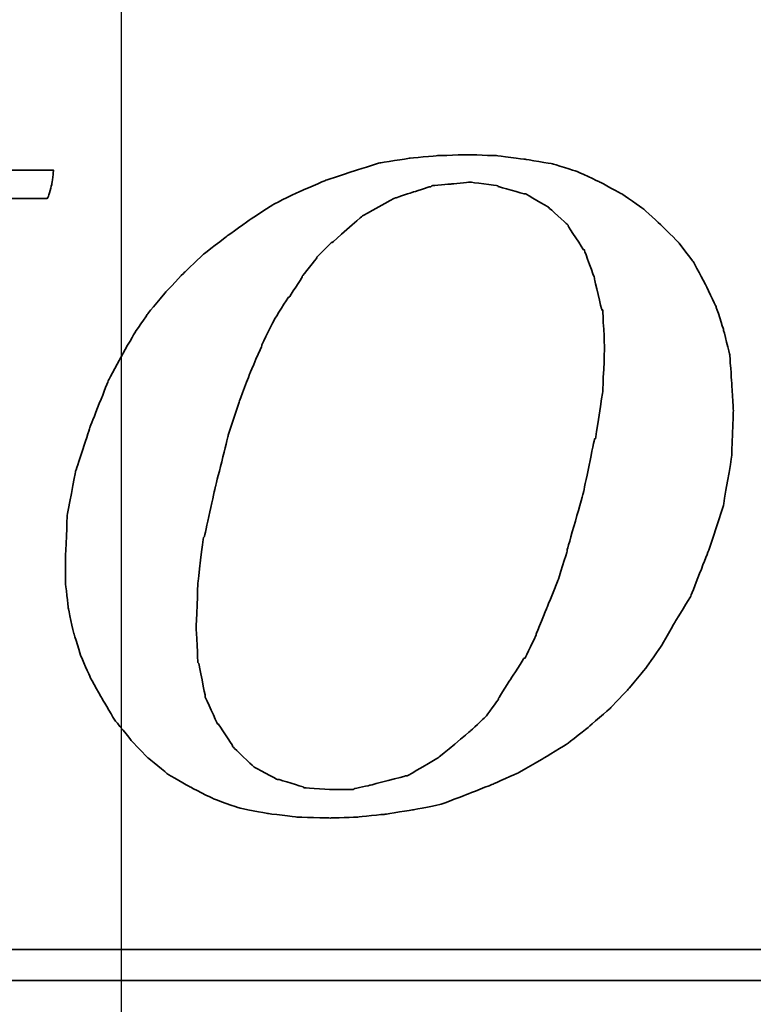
# Model space of a CAD drawing. Header units: millimetres. Extents: x -212 to 3135, y -1694 to 860.
# Tile 461 of 565: x 1102.07 to 1106.82, y -895.45 to -889.07. Entities that reach past the tile are written whole.
import ezdxf

# ---------------------------------------------------------------- set-up
doc = ezdxf.new("R2010")
doc.units = ezdxf.units.MM
doc.layers.add('2', color=7, linetype='CONTINUOUS', true_color=0xffffff)
doc.layers.add('DIM', color=4, linetype='CONTINUOUS')
doc.layers.add('layer 1', color=7, linetype='CONTINUOUS')

# ---------------------------------------------------------------- blocks, each defined once
blk = doc.blocks.new('TBI MOTION logo(完整正式版)')
at = {"layer": 'layer 1', "color": 22, "lineweight": 35}
for points, knots in [([(35.79625, -6.98375), (35.79625, -6.98375), (36.23125, -7.43875), (36.23125, -7.43875), (36.23125, -7.43875), (36.23125, -7.43875), (36.75625, -7.87125), (36.75625, -7.87125), (36.75625, -7.87125), (36.75625, -7.87125), (37.33125, -8.20375), (37.33125, -8.20375), (37.33125, -8.20375), (37.33125, -8.20375), (37.95625, -8.51875), (37.95625, -8.51875), (37.95625, -8.51875), (37.95625, -8.51875), (38.62625, -8.75875), (38.62625, -8.75875), (38.62625, -8.75875), (38.62625, -8.75875), (39.37125, -8.90375), (39.37125, -8.90375), (39.37125, -8.90375), (39.37125, -8.90375), (40.14125, -8.99875), (40.14125, -8.99875), (40.14125, -8.99875), (40.14125, -8.99875), (41.02625, -9.02375), (41.02625, -9.02375), (41.02625, -9.02375), (41.02625, -9.02375), (41.74625, -8.99875), (41.74625, -8.99875), (41.74625, -8.99875), (41.74625, -8.99875), (42.46625, -8.92375), (42.46625, -8.92375), (42.46625, -8.92375), (42.46625, -8.92375), (43.21125, -8.80625), (43.21125, -8.80625), (43.21125, -8.80625), (43.21125, -8.80625), (43.93125, -8.66375), (43.93125, -8.66375), (43.93125, -8.66375), (43.93125, -8.66375), (44.62625, -8.39875), (44.62625, -8.39875), (44.62625, -8.39875), (44.62625, -8.39875), (45.29625, -8.13375), (45.29625, -8.13375), (45.29625, -8.13375), (45.29625, -8.13375), (45.94625, -7.84375), (45.94625, -7.84375), (45.94625, -7.84375), (45.94625, -7.84375), (46.61625, -7.46375), (46.61625, -7.46375), (46.61625, -7.46375), (46.61625, -7.46375), (47.24125, -7.07875), (47.24125, -7.07875), (47.24125, -7.07875), (47.24125, -7.07875), (47.81625, -6.62375), (47.81625, -6.62375), (47.81625, -6.62375), (47.81625, -6.62375), (48.36875, -6.14375), (48.36875, -6.14375), (48.36875, -6.14375), (48.36875, -6.14375), (48.84625, -5.64125), (48.84625, -5.64125), (48.84625, -5.64125), (48.84625, -5.64125), (49.32625, -5.06375), (49.32625, -5.06375), (49.32625, -5.06375), (49.32625, -5.06375), (49.71125, -4.51374), (49.71125, -4.51374), (49.71125, -4.51374), (49.71125, -4.51374), (50.09625, -3.83874), (50.09625, -3.83874), (50.09625, -3.83874), (50.09625, -3.83874), (50.48125, -3.21374), (50.48125, -3.21374), (50.48125, -3.21374), (50.48125, -3.21374), (50.96125, -1.99125), (50.96125, -1.99125), (50.96125, -1.99125), (50.96125, -1.99125), (51.34375, -0.81875), (51.34375, -0.81875), (51.34375, -0.81875), (51.34375, -0.81875), (51.56125, 0.45624), (51.56125, 0.45624), (51.56125, 0.45624), (51.56125, 0.45624), (51.60625, 1.67624), (51.60625, 1.67624), (51.60625, 1.67624), (51.60625, 1.67624), (51.56125, 2.44625), (51.56125, 2.44625), (51.56125, 2.44625), (51.56125, 2.44625), (51.51125, 3.14125), (51.51125, 3.14125), (51.51125, 3.14125), (51.51125, 3.14125), (51.34375, 3.81125), (51.34375, 3.81125), (51.34375, 3.81125), (51.34375, 3.81125), (51.15125, 4.41125), (51.15125, 4.41125), (51.15125, 4.41125), (51.15125, 4.41125), (50.86125, 5.01125), (50.86125, 5.01125), (50.86125, 5.01125), (50.86125, 5.01125), (50.55125, 5.58875), (50.55125, 5.58875), (50.55125, 5.58875), (50.55125, 5.58875), (50.16625, 6.09125), (50.16625, 6.09125), (50.16625, 6.09125), (50.16625, 6.09125), (49.71125, 6.54875), (49.71125, 6.54875), (49.71125, 6.54875), (49.71125, 6.54875), (49.23125, 6.98125), (49.23125, 6.98125), (49.23125, 6.98125), (49.23125, 6.98125), (48.67875, 7.36625), (48.67875, 7.36625), (48.67875, 7.36625), (48.67875, 7.36625), (48.10375, 7.67625), (48.10375, 7.67625), (48.10375, 7.67625), (48.10375, 7.67625), (47.48125, 7.96375), (47.48125, 7.96375), (47.48125, 7.96375), (47.48125, 7.96375), (46.85625, 8.15625), (46.85625, 8.15625), (46.85625, 8.15625), (46.85625, 8.15625), (46.13625, 8.27624), (46.13625, 8.27624), (46.13625, 8.27624), (46.13625, 8.27624), (45.39125, 8.37125), (45.39125, 8.37125), (45.39125, 8.37125), (45.39125, 8.37125), (44.62625, 8.39624), (44.62625, 8.39624), (44.62625, 8.39624), (44.62625, 8.39624), (43.83625, 8.37125), (43.83625, 8.37125), (43.83625, 8.37125), (43.83625, 8.37125), (43.09125, 8.30125), (43.09125, 8.30125), (43.09125, 8.30125), (43.09125, 8.30125), (42.32125, 8.18125), (42.32125, 8.18125), (42.32125, 8.18125), (42.32125, 8.18125), (41.62875, 7.96375), (41.62875, 7.96375), (41.62875, 7.96375), (41.62875, 7.96375), (40.90625, 7.72625), (40.90625, 7.72625), (40.90625, 7.72625), (40.90625, 7.72625), (40.23624, 7.43625), (40.23624, 7.43625), (40.23624, 7.43625), (40.23624, 7.43625), (39.54124, 7.10125), (39.54124, 7.10125), (39.54124, 7.10125), (39.54124, 7.10125), (38.91625, 6.69125), (38.91625, 6.69125), (38.91625, 6.69125), (38.91625, 6.69125), (38.31625, 6.26125), (38.31625, 6.26125), (38.31625, 6.26125), (38.31625, 6.26125), (37.69125, 5.78125), (37.69125, 5.78125), (37.69125, 5.78125), (37.69125, 5.78125), (37.18625, 5.30125), (37.18625, 5.30125), (37.18625, 5.30125), (37.18625, 5.30125), (36.70625, 4.79624), (36.70625, 4.79624), (36.70625, 4.79624), (36.70625, 4.79624), (36.23125, 4.22125), (36.23125, 4.22125), (36.23125, 4.22125), (36.23125, 4.22125), (35.87124, 3.69375), (35.87124, 3.69375), (35.87124, 3.69375), (35.87124, 3.69375), (35.53125, 3.09125), (35.53125, 3.09125), (35.53125, 3.09125), (35.53125, 3.09125), (35.19875, 2.47125), (35.19875, 2.47125), (35.19875, 2.47125), (35.19875, 2.47125), (34.71625, 1.24625), (34.71625, 1.24625), (34.71625, 1.24625), (34.71625, 1.24625), (34.33125, 0.06874), (34.33125, 0.06874), (34.33125, 0.06874), (34.33125, 0.06874), (34.11625, -1.07875), (34.11625, -1.07875), (34.11625, -1.07875), (34.11625, -1.07875), (34.07125, -2.15875), (34.07125, -2.15875), (34.07125, -2.15875), (34.07125, -2.15875), (34.07125, -2.85375), (34.07125, -2.85375), (34.07125, -2.85375), (34.07125, -2.85375), (34.14125, -3.50375), (34.14125, -3.50375), (34.14125, -3.50375), (34.14125, -3.50375), (34.28625, -4.17375), (34.28625, -4.17375), (34.28625, -4.17375), (34.28625, -4.17375), (34.47625, -4.77624), (34.47625, -4.77624), (34.47625, -4.77624), (34.47625, -4.77624), (34.71625, -5.32625), (34.71625, -5.32625), (34.71625, -5.32625), (34.71625, -5.32625), (35.05375, -5.92875), (35.05375, -5.92875), (35.05375, -5.92875), (35.05375, -5.92875), (35.36375, -6.45375), (35.36375, -6.45375), (35.36375, -6.45375), (35.36375, -6.45375), (35.79625, -6.98375), (35.79625, -6.98375)], [0, 0, 0, 0, 0.01388889, 0.01388889, 0.01388889, 0.0138889, 0.02777778, 0.02777778, 0.02777778, 0.02777779, 0.04166667, 0.04166667, 0.04166667, 0.04166668, 0.05555556, 0.05555556, 0.05555556, 0.05555557, 0.06944444, 0.06944444, 0.06944444, 0.06944445, 0.08333333, 0.08333333, 0.08333333, 0.08333334, 0.09722222, 0.09722222, 0.09722222, 0.09722223, 0.11111111, 0.11111111, 0.11111111, 0.11111112, 0.125, 0.125, 0.125, 0.12500001, 0.13888889, 0.13888889, 0.13888889, 0.1388889, 0.15277778, 0.15277778, 0.15277778, 0.15277779, 0.16666667, 0.16666667, 0.16666667, 0.16666668, 0.18055556, 0.18055556, 0.18055556, 0.18055557, 0.19444444, 0.19444444, 0.19444444, 0.19444445, 0.20833333, 0.20833333, 0.20833333, 0.20833334, 0.22222222, 0.22222222, 0.22222222, 0.22222223, 0.23611111, 0.23611111, 0.23611111, 0.23611112, 0.25, 0.25, 0.25, 0.25000001, 0.26388889, 0.26388889, 0.26388889, 0.2638889, 0.27777778, 0.27777778, 0.27777778, 0.27777779, 0.29166667, 0.29166667, 0.29166667, 0.29166668, 0.30555556, 0.30555556, 0.30555556, 0.30555557, 0.31944444, 0.31944444, 0.31944444, 0.31944445, 0.33333333, 0.33333333, 0.33333333, 0.33333334, 0.34722222, 0.34722222, 0.34722222, 0.34722223, 0.36111111, 0.36111111, 0.36111111, 0.36111112, 0.375, 0.375, 0.375, 0.37500001, 0.38888889, 0.38888889, 0.38888889, 0.3888889, 0.40277778, 0.40277778, 0.40277778, 0.40277779, 0.41666667, 0.41666667, 0.41666667, 0.41666668, 0.43055556, 0.43055556, 0.43055556, 0.43055557, 0.44444444, 0.44444444, 0.44444444, 0.44444445, 0.45833333, 0.45833333, 0.45833333, 0.45833334, 0.47222222, 0.47222222, 0.47222222, 0.47222223, 0.48611111, 0.48611111, 0.48611111, 0.48611112, 0.5, 0.5, 0.5, 0.50000001, 0.51388889, 0.51388889, 0.51388889, 0.5138889, 0.52777778, 0.52777778, 0.52777778, 0.52777779, 0.54166667, 0.54166667, 0.54166667, 0.54166668, 0.55555556, 0.55555556, 0.55555556, 0.55555557, 0.56944444, 0.56944444, 0.56944444, 0.56944445, 0.58333333, 0.58333333, 0.58333333, 0.58333334, 0.59722222, 0.59722222, 0.59722222, 0.59722223, 0.61111111, 0.61111111, 0.61111111, 0.61111112, 0.625, 0.625, 0.625, 0.62500001, 0.63888889, 0.63888889, 0.63888889, 0.6388889, 0.65277778, 0.65277778, 0.65277778, 0.65277779, 0.66666667, 0.66666667, 0.66666667, 0.66666668, 0.68055556, 0.68055556, 0.68055556, 0.68055557, 0.69444444, 0.69444444, 0.69444444, 0.69444445, 0.70833333, 0.70833333, 0.70833333, 0.70833334, 0.72222222, 0.72222222, 0.72222222, 0.72222223, 0.73611111, 0.73611111, 0.73611111, 0.73611112, 0.75, 0.75, 0.75, 0.75000001, 0.76388889, 0.76388889, 0.76388889, 0.7638889, 0.77777778, 0.77777778, 0.77777778, 0.77777779, 0.79166667, 0.79166667, 0.79166667, 0.79166668, 0.80555556, 0.80555556, 0.80555556, 0.80555557, 0.81944444, 0.81944444, 0.81944444, 0.81944445, 0.83333333, 0.83333333, 0.83333333, 0.83333334, 0.84722222, 0.84722222, 0.84722222, 0.84722223, 0.86111111, 0.86111111, 0.86111111, 0.86111112, 0.875, 0.875, 0.875, 0.87500001, 0.88888889, 0.88888889, 0.88888889, 0.8888889, 0.90277778, 0.90277778, 0.90277778, 0.90277779, 0.91666667, 0.91666667, 0.91666667, 0.91666668, 0.93055556, 0.93055556, 0.93055556, 0.93055557, 0.94444444, 0.94444444, 0.94444444, 0.94444445, 0.95833333, 0.95833333, 0.95833333, 0.95833334, 0.97222222, 0.97222222, 0.97222222, 0.97222223, 0.98611111, 0.98611111, 0.98611111, 0.98611112, 1, 1, 1, 1]), ([(22.26375, -7.94375), (22.26375, -7.94375), (22.26375, -7.96625), (22.26375, -7.96625), (22.26375, -7.96625), (22.26375, -7.96625), (22.24125, -7.99125), (22.24125, -7.99125), (22.24125, -7.99125), (22.24125, -7.99125), (22.14625, -8.34875), (22.14625, -8.34875), (22.14625, -8.34875), (22.14625, -8.34875), (22.07625, -8.68625), (22.07625, -8.68625), (22.07625, -8.68625), (22.07625, -8.68625), (22.17125, -8.68625), (22.17125, -8.68625), (22.17125, -8.68625), (22.17125, -8.68625), (22.55375, -8.68625), (22.55375, -8.68625), (22.55375, -8.68625), (22.55375, -8.68625), (23.08125, -8.68625), (23.08125, -8.68625), (23.08125, -8.68625), (23.08125, -8.68625), (23.70375, -8.68625), (23.70375, -8.68625), (23.70375, -8.68625), (23.70375, -8.68625), (24.42625, -8.68625), (24.42625, -8.68625), (24.42625, -8.68625), (24.42625, -8.68625), (25.91125, -8.68625), (25.91125, -8.68625), (25.91125, -8.68625), (25.91125, -8.68625), (27.40125, -8.68625), (27.40125, -8.68625), (27.40125, -8.68625), (27.40125, -8.68625), (28.11875, -8.68625), (28.11875, -8.68625), (28.11875, -8.68625), (28.11875, -8.68625), (28.74125, -8.68625), (28.74125, -8.68625), (28.74125, -8.68625), (28.74125, -8.68625), (29.22125, -8.68625), (29.22125, -8.68625), (29.22125, -8.68625), (29.22125, -8.68625), (29.65625, -8.68625), (29.65625, -8.68625), (29.65625, -8.68625), (29.65625, -8.68625), (29.84875, -8.68625), (29.84875, -8.68625), (29.84875, -8.68625), (29.84875, -8.68625), (29.84875, -8.63875), (29.84875, -8.63875), (29.84875, -8.63875), (29.84875, -8.63875), (29.87125, -8.63875), (29.87125, -8.63875), (29.87125, -8.63875), (29.87125, -8.63875), (29.96875, -8.27875), (29.96875, -8.27875), (29.96875, -8.27875), (29.96875, -8.27875), (30.04125, -7.94375), (30.04125, -7.94375), (30.04125, -7.94375), (30.04125, -7.94375), (29.65625, -7.94375), (29.65625, -7.94375), (29.65625, -7.94375), (29.65625, -7.94375), (29.22125, -7.94375), (29.22125, -7.94375), (29.22125, -7.94375), (29.22125, -7.94375), (29.08125, -7.94375), (29.08125, -7.94375), (29.08125, -7.94375), (29.08125, -7.94375), (29.03125, -7.94375), (29.03125, -7.94375), (29.03125, -7.94375), (29.03125, -7.94375), (28.45625, -7.89375), (28.45625, -7.89375), (28.45625, -7.89375), (28.45625, -7.89375), (28.43125, -7.87125), (28.43125, -7.87125), (28.43125, -7.87125), (28.43125, -7.87125), (28.19125, -7.82375), (28.19125, -7.82375), (28.19125, -7.82375), (28.19125, -7.82375), (28.16625, -7.82375), (28.16625, -7.82375), (28.16625, -7.82375), (28.16625, -7.82375), (28.14625, -7.82375), (28.14625, -7.82375), (28.14625, -7.82375), (28.14625, -7.82375), (27.95125, -7.72375), (27.95125, -7.72375), (27.95125, -7.72375), (27.95125, -7.72375), (27.92625, -7.70375), (27.92625, -7.70375), (27.92625, -7.70375), (27.92625, -7.70375), (27.90625, -7.67875), (27.90625, -7.67875), (27.90625, -7.67875), (27.90625, -7.67875), (27.76125, -7.48875), (27.76125, -7.48875), (27.76125, -7.48875), (27.76125, -7.48875), (27.73375, -7.43875), (27.73375, -7.43875), (27.73375, -7.43875), (27.73375, -7.43875), (27.71125, -7.38875), (27.71125, -7.38875), (27.71125, -7.38875), (27.71125, -7.38875), (27.66625, -7.12875), (27.66625, -7.12875), (27.66625, -7.12875), (27.66625, -7.12875), (27.66625, -7.10375), (27.66625, -7.10375), (27.66625, -7.10375), (27.66625, -7.10375), (27.66625, -7.05375), (27.66625, -7.05375), (27.66625, -7.05375), (27.66625, -7.05375), (27.66625, -7.00875), (27.66625, -7.00875), (27.66625, -7.00875), (27.66625, -7.00875), (27.71125, -6.69625), (27.71125, -6.69625), (27.71125, -6.69625), (27.71125, -6.69625), (27.71125, -6.67125), (27.71125, -6.67125), (27.71125, -6.67125), (27.71125, -6.67125), (27.73375, -6.64875), (27.73375, -6.64875), (27.73375, -6.64875), (27.73375, -6.64875), (27.78625, -6.50375), (27.78625, -6.50375), (27.78625, -6.50375), (27.78625, -6.50375), (27.83125, -6.38375), (27.83125, -6.38375), (27.83125, -6.38375), (27.83125, -6.38375), (27.88125, -6.14375), (27.88125, -6.14375), (27.88125, -6.14375), (27.88125, -6.14375), (27.88125, -6.11875), (27.88125, -6.11875), (27.88125, -6.11875), (27.88125, -6.11875), (27.97625, -5.85375), (27.97625, -5.85375), (27.97625, -5.85375), (27.97625, -5.85375), (28.07375, -5.47125), (28.07375, -5.47125), (28.07375, -5.47125), (28.07375, -5.47125), (28.26625, -4.65375), (28.26625, -4.65375), (28.26625, -4.65375), (28.26625, -4.65375), (28.26625, -4.63375), (28.26625, -4.63375), (28.26625, -4.63375), (28.26625, -4.63375), (28.55125, -3.67374), (28.55125, -3.67374), (28.55125, -3.67374), (28.55125, -3.67374), (28.84125, -2.59374), (28.84125, -2.59374), (28.84125, -2.59374), (28.84125, -2.59374), (29.46125, -0.19375), (29.46125, -0.19375), (29.46125, -0.19375), (29.46125, -0.19375), (30.08625, 2.20624), (30.08625, 2.20624), (30.08625, 2.20624), (30.08625, 2.20624), (30.37625, 3.30875), (30.37625, 3.30875), (30.37625, 3.30875), (30.37625, 3.30875), (30.37625, 3.33125), (30.37625, 3.33125), (30.37625, 3.33125), (30.37625, 3.33125), (30.66125, 4.27125), (30.66125, 4.27125), (30.66125, 4.27125), (30.66125, 4.27125), (30.66125, 4.31875), (30.66125, 4.31875), (30.66125, 4.31875), (30.66125, 4.31875), (30.85625, 5.13125), (30.85625, 5.13125), (30.85625, 5.13125), (30.85625, 5.13125), (30.95125, 5.47125), (30.95125, 5.47125), (30.95125, 5.47125), (30.95125, 5.47125), (30.95125, 5.49125), (30.95125, 5.49125), (30.95125, 5.49125), (30.95125, 5.49125), (31.04625, 5.75625), (31.04625, 5.75625), (31.04625, 5.75625), (31.04625, 5.75625), (31.09625, 5.97125), (31.09625, 5.97125), (31.09625, 5.97125), (31.09625, 5.97125), (31.09625, 5.99624), (31.09625, 5.99624), (31.09625, 5.99624), (31.09625, 5.99624), (31.14375, 6.16625), (31.14375, 6.16625), (31.14375, 6.16625), (31.14375, 6.16625), (31.14375, 6.18625), (31.14375, 6.18625), (31.14375, 6.18625), (31.14375, 6.18625), (31.16624, 6.28625), (31.16624, 6.28625), (31.16624, 6.28625), (31.16624, 6.28625), (31.16624, 6.33124), (31.16624, 6.33124), (31.16624, 6.33124), (31.16624, 6.33124), (31.19125, 6.38124), (31.19125, 6.38124), (31.19125, 6.38124), (31.19125, 6.38124), (31.38125, 6.71625), (31.38125, 6.71625), (31.38125, 6.71625), (31.38125, 6.71625), (31.40624, 6.74125), (31.40624, 6.74125), (31.40624, 6.74125), (31.40624, 6.74125), (31.43125, 6.76625), (31.43125, 6.76625), (31.43125, 6.76625), (31.43125, 6.76625), (31.64625, 7.00624), (31.64625, 7.00624), (31.64625, 7.00624), (31.64625, 7.00624), (31.67125, 7.00624), (31.67125, 7.00624), (31.67125, 7.00624), (31.67125, 7.00624), (31.69625, 7.00624), (31.69625, 7.00624), (31.69625, 7.00624), (31.69625, 7.00624), (31.83875, 7.10125), (31.83875, 7.10125), (31.83875, 7.10125), (31.83875, 7.10125), (31.86124, 7.12624), (31.86124, 7.12624), (31.86124, 7.12624), (31.86124, 7.12624), (31.88625, 7.12624), (31.88625, 7.12624), (31.88625, 7.12624), (31.88625, 7.12624), (32.10124, 7.17125), (32.10124, 7.17125), (32.10124, 7.17125), (32.10124, 7.17125), (32.10124, 7.19624), (32.10124, 7.19624), (32.10124, 7.19624), (32.10124, 7.19624), (32.39125, 7.24624), (32.39125, 7.24624), (32.39125, 7.24624), (32.39125, 7.24624), (32.41624, 7.24624), (32.41624, 7.24624), (32.41624, 7.24624), (32.41624, 7.24624), (32.43624, 7.24624), (32.43624, 7.24624), (32.43624, 7.24624), (32.43624, 7.24624), (32.72375, 7.24624), (32.72375, 7.24624), (32.72375, 7.24624), (32.72375, 7.24624), (32.79624, 7.24624), (32.79624, 7.24624), (32.79624, 7.24624), (32.79624, 7.24624), (32.89625, 7.24624), (32.89625, 7.24624), (32.89625, 7.24624), (32.89625, 7.24624), (33.23124, 7.24624), (33.23124, 7.24624), (33.23124, 7.24624), (33.23124, 7.24624), (33.59125, 7.24624), (33.59125, 7.24624), (33.59125, 7.24624), (33.59125, 7.24624), (33.61625, 7.29125), (33.61625, 7.29125), (33.61625, 7.29125), (33.61625, 7.29125), (33.71125, 7.62625), (33.71125, 7.62625), (33.71125, 7.62625), (33.71125, 7.62625), (33.75625, 7.98625), (33.75625, 7.98625), (33.75625, 7.98625), (33.75625, 7.98625), (33.63625, 7.98625), (33.63625, 7.98625), (33.63625, 7.98625), (33.63625, 7.98625), (33.23124, 7.98625), (33.23124, 7.98625), (33.23124, 7.98625), (33.23124, 7.98625), (32.67875, 7.98625), (32.67875, 7.98625), (32.67875, 7.98625), (32.67875, 7.98625), (32.05625, 7.98625), (32.05625, 7.98625), (32.05625, 7.98625), (32.05625, 7.98625), (31.35625, 7.98625), (31.35625, 7.98625), (31.35625, 7.98625), (31.35625, 7.98625), (29.80125, 7.98625), (29.80125, 7.98625), (29.80125, 7.98625), (29.80125, 7.98625), (28.26625, 7.98625), (28.26625, 7.98625), (28.26625, 7.98625), (28.26625, 7.98625), (27.59125, 7.98625), (27.59125, 7.98625), (27.59125, 7.98625), (27.59125, 7.98625), (26.91875, 7.98625), (26.91875, 7.98625), (26.91875, 7.98625), (26.91875, 7.98625), (26.39125, 7.98625), (26.39125, 7.98625), (26.39125, 7.98625), (26.39125, 7.98625), (25.96125, 7.98625), (25.96125, 7.98625), (25.96125, 7.98625), (25.96125, 7.98625), (25.76875, 7.98625), (25.76875, 7.98625), (25.76875, 7.98625), (25.76875, 7.98625), (25.76875, 7.96375), (25.76875, 7.96375), (25.76875, 7.96375), (25.76875, 7.96375), (25.74625, 7.94125), (25.74625, 7.94125), (25.74625, 7.94125), (25.74625, 7.94125), (25.64875, 7.55625), (25.64875, 7.55625), (25.64875, 7.55625), (25.64875, 7.55625), (25.57625, 7.24624), (25.57625, 7.24624), (25.57625, 7.24624), (25.57625, 7.24624), (25.59875, 7.24624), (25.59875, 7.24624), (25.59875, 7.24624), (25.59875, 7.24624), (26.01125, 7.24624), (26.01125, 7.24624), (26.01125, 7.24624), (26.01125, 7.24624), (26.48625, 7.24624), (26.48625, 7.24624), (26.48625, 7.24624), (26.48625, 7.24624), (26.60625, 7.24624), (26.60625, 7.24624), (26.60625, 7.24624), (26.60625, 7.24624), (26.63125, 7.24624), (26.63125, 7.24624), (26.63125, 7.24624), (26.63125, 7.24624), (26.68125, 7.24624), (26.68125, 7.24624), (26.68125, 7.24624), (26.68125, 7.24624), (26.70625, 7.24624), (26.70625, 7.24624), (26.70625, 7.24624), (26.70625, 7.24624), (26.96625, 7.24624), (26.96625, 7.24624), (26.96625, 7.24624), (26.96625, 7.24624), (26.99125, 7.21875), (26.99125, 7.21875), (26.99125, 7.21875), (26.99125, 7.21875), (27.23375, 7.17125), (27.23375, 7.17125), (27.23375, 7.17125), (27.23375, 7.17125), (27.40125, 7.12624), (27.40125, 7.12624), (27.40125, 7.12624), (27.40125, 7.12624), (27.56625, 7.07624), (27.56625, 7.07624), (27.56625, 7.07624), (27.56625, 7.07624), (27.61375, 7.07624), (27.61375, 7.07624), (27.61375, 7.07624), (27.61375, 7.07624), (27.64125, 7.07624), (27.64125, 7.07624), (27.64125, 7.07624), (27.64125, 7.07624), (27.66625, 7.02624), (27.66625, 7.02624), (27.66625, 7.02624), (27.66625, 7.02624), (27.85625, 6.86125), (27.85625, 6.86125), (27.85625, 6.86125), (27.85625, 6.86125), (27.88125, 6.81125), (27.88125, 6.81125), (27.88125, 6.81125), (27.88125, 6.81125), (27.88125, 6.76625), (27.88125, 6.76625), (27.88125, 6.76625), (27.88125, 6.76625), (27.92625, 6.47625), (27.92625, 6.47625), (27.92625, 6.47625), (27.92625, 6.47625), (27.95125, 6.45124), (27.95125, 6.45124), (27.95125, 6.45124), (27.95125, 6.45124), (27.95125, 6.42625), (27.95125, 6.42625), (27.95125, 6.42625), (27.95125, 6.42625), (27.95125, 6.40625), (27.95125, 6.40625), (27.95125, 6.40625), (27.95125, 6.40625), (27.92625, 6.35625), (27.92625, 6.35625), (27.92625, 6.35625), (27.92625, 6.35625), (27.92625, 6.33124), (27.92625, 6.33124), (27.92625, 6.33124), (27.92625, 6.33124), (27.90625, 5.99624), (27.90625, 5.99624), (27.90625, 5.99624), (27.90625, 5.99624), (27.88125, 5.89875), (27.88125, 5.89875), (27.88125, 5.89875), (27.88125, 5.89875), (27.85625, 5.87625), (27.85625, 5.87625), (27.85625, 5.87625), (27.85625, 5.87625), (27.85625, 5.85125), (27.85625, 5.85125), (27.85625, 5.85125), (27.85625, 5.85125), (27.85625, 5.82625), (27.85625, 5.82625), (27.85625, 5.82625), (27.85625, 5.82625), (27.83125, 5.82625), (27.83125, 5.82625), (27.83125, 5.82625), (27.83125, 5.82625), (27.78625, 5.63625), (27.78625, 5.63625), (27.78625, 5.63625), (27.78625, 5.63625), (27.78625, 5.61125), (27.78625, 5.61125), (27.78625, 5.61125), (27.78625, 5.61125), (27.78625, 5.58875), (27.78625, 5.58875), (27.78625, 5.58875), (27.78625, 5.58875), (27.68625, 5.42125), (27.68625, 5.42125), (27.68625, 5.42125), (27.68625, 5.42125), (27.66625, 5.13125), (27.66625, 5.13125), (27.66625, 5.13125), (27.66625, 5.13125), (27.64125, 5.10874), (27.64125, 5.10874), (27.64125, 5.10874), (27.64125, 5.10874), (27.64125, 5.08625), (27.64125, 5.08625), (27.64125, 5.08625), (27.64125, 5.08625), (27.52125, 4.75124), (27.52125, 4.75124), (27.52125, 4.75124), (27.52125, 4.75124), (27.30625, 3.95625), (27.30625, 3.95625), (27.30625, 3.95625), (27.30625, 3.95625), (27.03875, 2.97125), (27.03875, 2.97125), (27.03875, 2.97125), (27.03875, 2.97125), (26.75375, 1.87125), (26.75375, 1.87125), (26.75375, 1.87125), (26.75375, 1.87125), (26.12625, -0.50374), (26.12625, -0.50374), (26.12625, -0.50374), (26.12625, -0.50374), (25.50625, -2.85375), (25.50625, -2.85375), (25.50625, -2.85375), (25.50625, -2.85375), (25.21625, -3.95875), (25.21625, -3.95875), (25.21625, -3.95875), (25.21625, -3.95875), (25.21625, -3.98375), (25.21625, -3.98375), (25.21625, -3.98375), (25.21625, -3.98375), (24.93125, -4.94375), (24.93125, -4.94375), (24.93125, -4.94375), (24.93125, -4.94375), (24.73625, -5.78375), (24.73625, -5.78375), (24.73625, -5.78375), (24.73625, -5.78375), (24.64125, -6.11875), (24.64125, -6.11875), (24.64125, -6.11875), (24.64125, -6.11875), (24.64125, -6.14375), (24.64125, -6.14375), (24.64125, -6.14375), (24.64125, -6.14375), (24.54625, -6.40875), (24.54625, -6.40875), (24.54625, -6.40875), (24.54625, -6.40875), (24.49625, -6.64875), (24.49625, -6.64875), (24.49625, -6.64875), (24.49625, -6.64875), (24.49625, -6.67125), (24.49625, -6.67125), (24.49625, -6.67125), (24.49625, -6.67125), (24.45125, -6.81375), (24.45125, -6.81375), (24.45125, -6.81375), (24.45125, -6.81375), (24.40125, -6.95875), (24.40125, -6.95875), (24.40125, -6.95875), (24.40125, -6.95875), (24.23375, -7.34375), (24.23375, -7.34375), (24.23375, -7.34375), (24.23375, -7.34375), (24.23375, -7.36875), (24.23375, -7.36875), (24.23375, -7.36875), (24.23375, -7.36875), (24.20875, -7.38875), (24.20875, -7.38875), (24.20875, -7.38875), (24.20875, -7.38875), (23.94625, -7.67875), (23.94625, -7.67875), (23.94625, -7.67875), (23.94625, -7.67875), (23.92125, -7.70375), (23.92125, -7.70375), (23.92125, -7.70375), (23.92125, -7.70375), (23.87125, -7.72375), (23.87125, -7.72375), (23.87125, -7.72375), (23.87125, -7.72375), (23.53875, -7.87125), (23.53875, -7.87125), (23.53875, -7.87125), (23.53875, -7.87125), (23.51125, -7.87125), (23.51125, -7.87125), (23.51125, -7.87125), (23.51125, -7.87125), (23.49125, -7.89375), (23.49125, -7.89375), (23.49125, -7.89375), (23.49125, -7.89375), (23.05625, -7.94375), (23.05625, -7.94375), (23.05625, -7.94375), (23.05625, -7.94375), (23.03625, -7.94375), (23.03625, -7.94375), (23.03625, -7.94375), (23.03625, -7.94375), (22.98625, -7.94375), (22.98625, -7.94375), (22.98625, -7.94375), (22.98625, -7.94375), (22.88875, -7.94375), (22.88875, -7.94375), (22.88875, -7.94375), (22.88875, -7.94375), (22.55375, -7.94375), (22.55375, -7.94375), (22.55375, -7.94375), (22.55375, -7.94375), (22.26375, -7.94375), (22.26375, -7.94375)], [0, 0, 0, 0, 0.00568182, 0.00568182, 0.00568182, 0.00568183, 0.01136364, 0.01136364, 0.01136364, 0.01136365, 0.01704545, 0.01704545, 0.01704545, 0.01704546, 0.02272727, 0.02272727, 0.02272727, 0.02272728, 0.02840909, 0.02840909, 0.02840909, 0.0284091, 0.03409091, 0.03409091, 0.03409091, 0.03409092, 0.03977273, 0.03977273, 0.03977273, 0.03977274, 0.04545455, 0.04545455, 0.04545455, 0.04545456, 0.05113636, 0.05113636, 0.05113636, 0.05113637, 0.05681818, 0.05681818, 0.05681818, 0.05681819, 0.0625, 0.0625, 0.0625, 0.06250001, 0.06818182, 0.06818182, 0.06818182, 0.06818183, 0.07386364, 0.07386364, 0.07386364, 0.07386365, 0.07954545, 0.07954545, 0.07954545, 0.07954546, 0.08522727, 0.08522727, 0.08522727, 0.08522728, 0.09090909, 0.09090909, 0.09090909, 0.0909091, 0.09659091, 0.09659091, 0.09659091, 0.09659092, 0.10227273, 0.10227273, 0.10227273, 0.10227274, 0.10795455, 0.10795455, 0.10795455, 0.10795456, 0.11363636, 0.11363636, 0.11363636, 0.11363637, 0.11931818, 0.11931818, 0.11931818, 0.11931819, 0.125, 0.125, 0.125, 0.12500001, 0.13068182, 0.13068182, 0.13068182, 0.13068183, 0.13636364, 0.13636364, 0.13636364, 0.13636365, 0.14204545, 0.14204545, 0.14204545, 0.14204546, 0.14772727, 0.14772727, 0.14772727, 0.14772728, 0.15340909, 0.15340909, 0.15340909, 0.1534091, 0.15909091, 0.15909091, 0.15909091, 0.15909092, 0.16477273, 0.16477273, 0.16477273, 0.16477274, 0.17045455, 0.17045455, 0.17045455, 0.17045456, 0.17613636, 0.17613636, 0.17613636, 0.17613637, 0.18181818, 0.18181818, 0.18181818, 0.18181819, 0.1875, 0.1875, 0.1875, 0.18750001, 0.19318182, 0.19318182, 0.19318182, 0.19318183, 0.19886364, 0.19886364, 0.19886364, 0.19886365, 0.20454545, 0.20454545, 0.20454545, 0.20454546, 0.21022727, 0.21022727, 0.21022727, 0.21022728, 0.21590909, 0.21590909, 0.21590909, 0.2159091, 0.22159091, 0.22159091, 0.22159091, 0.22159092, 0.22727273, 0.22727273, 0.22727273, 0.22727274, 0.23295455, 0.23295455, 0.23295455, 0.23295456, 0.23863636, 0.23863636, 0.23863636, 0.23863637, 0.24431818, 0.24431818, 0.24431818, 0.24431819, 0.25, 0.25, 0.25, 0.25000001, 0.25568182, 0.25568182, 0.25568182, 0.25568183, 0.26136364, 0.26136364, 0.26136364, 0.26136365, 0.26704545, 0.26704545, 0.26704545, 0.26704546, 0.27272727, 0.27272727, 0.27272727, 0.27272728, 0.27840909, 0.27840909, 0.27840909, 0.2784091, 0.28409091, 0.28409091, 0.28409091, 0.28409092, 0.28977273, 0.28977273, 0.28977273, 0.28977274, 0.29545455, 0.29545455, 0.29545455, 0.29545456, 0.30113636, 0.30113636, 0.30113636, 0.30113637, 0.30681818, 0.30681818, 0.30681818, 0.30681819, 0.3125, 0.3125, 0.3125, 0.31250001, 0.31818182, 0.31818182, 0.31818182, 0.31818183, 0.32386364, 0.32386364, 0.32386364, 0.32386365, 0.32954545, 0.32954545, 0.32954545, 0.32954546, 0.33522727, 0.33522727, 0.33522727, 0.33522728, 0.34090909, 0.34090909, 0.34090909, 0.3409091, 0.34659091, 0.34659091, 0.34659091, 0.34659092, 0.35227273, 0.35227273, 0.35227273, 0.35227274, 0.35795455, 0.35795455, 0.35795455, 0.35795456, 0.36363636, 0.36363636, 0.36363636, 0.36363637, 0.36931818, 0.36931818, 0.36931818, 0.36931819, 0.375, 0.375, 0.375, 0.37500001, 0.38068182, 0.38068182, 0.38068182, 0.38068183, 0.38636364, 0.38636364, 0.38636364, 0.38636365, 0.39204545, 0.39204545, 0.39204545, 0.39204546, 0.39772727, 0.39772727, 0.39772727, 0.39772728, 0.40340909, 0.40340909, 0.40340909, 0.4034091, 0.40909091, 0.40909091, 0.40909091, 0.40909092, 0.41477273, 0.41477273, 0.41477273, 0.41477274, 0.42045455, 0.42045455, 0.42045455, 0.42045456, 0.42613636, 0.42613636, 0.42613636, 0.42613637, 0.43181818, 0.43181818, 0.43181818, 0.43181819, 0.4375, 0.4375, 0.4375, 0.43750001, 0.44318182, 0.44318182, 0.44318182, 0.44318183, 0.44886364, 0.44886364, 0.44886364, 0.44886365, 0.45454545, 0.45454545, 0.45454545, 0.45454546, 0.46022727, 0.46022727, 0.46022727, 0.46022728, 0.46590909, 0.46590909, 0.46590909, 0.4659091, 0.47159091, 0.47159091, 0.47159091, 0.47159092, 0.47727273, 0.47727273, 0.47727273, 0.47727274, 0.48295455, 0.48295455, 0.48295455, 0.48295456, 0.48863636, 0.48863636, 0.48863636, 0.48863637, 0.49431818, 0.49431818, 0.49431818, 0.49431819, 0.5, 0.5, 0.5, 0.50000001, 0.50568182, 0.50568182, 0.50568182, 0.50568183, 0.51136364, 0.51136364, 0.51136364, 0.51136365, 0.51704545, 0.51704545, 0.51704545, 0.51704546, 0.52272727, 0.52272727, 0.52272727, 0.52272728, 0.52840909, 0.52840909, 0.52840909, 0.5284091, 0.53409091, 0.53409091, 0.53409091, 0.53409092, 0.53977273, 0.53977273, 0.53977273, 0.53977274, 0.54545455, 0.54545455, 0.54545455, 0.54545456, 0.55113636, 0.55113636, 0.55113636, 0.55113637, 0.55681818, 0.55681818, 0.55681818, 0.55681819, 0.5625, 0.5625, 0.5625, 0.56250001, 0.56818182, 0.56818182, 0.56818182, 0.56818183, 0.57386364, 0.57386364, 0.57386364, 0.57386365, 0.57954545, 0.57954545, 0.57954545, 0.57954546, 0.58522727, 0.58522727, 0.58522727, 0.58522728, 0.59090909, 0.59090909, 0.59090909, 0.5909091, 0.59659091, 0.59659091, 0.59659091, 0.59659092, 0.60227273, 0.60227273, 0.60227273, 0.60227274, 0.60795455, 0.60795455, 0.60795455, 0.60795456, 0.61363636, 0.61363636, 0.61363636, 0.61363637, 0.61931818, 0.61931818, 0.61931818, 0.61931819, 0.625, 0.625, 0.625, 0.62500001, 0.63068182, 0.63068182, 0.63068182, 0.63068183, 0.63636364, 0.63636364, 0.63636364, 0.63636365, 0.64204545, 0.64204545, 0.64204545, 0.64204546, 0.64772727, 0.64772727, 0.64772727, 0.64772728, 0.65340909, 0.65340909, 0.65340909, 0.6534091, 0.65909091, 0.65909091, 0.65909091, 0.65909092, 0.66477273, 0.66477273, 0.66477273, 0.66477274, 0.67045455, 0.67045455, 0.67045455, 0.67045456, 0.67613636, 0.67613636, 0.67613636, 0.67613637, 0.68181818, 0.68181818, 0.68181818, 0.68181819, 0.6875, 0.6875, 0.6875, 0.68750001, 0.69318182, 0.69318182, 0.69318182, 0.69318183, 0.69886364, 0.69886364, 0.69886364, 0.69886365, 0.70454545, 0.70454545, 0.70454545, 0.70454546, 0.71022727, 0.71022727, 0.71022727, 0.71022728, 0.71590909, 0.71590909, 0.71590909, 0.7159091, 0.72159091, 0.72159091, 0.72159091, 0.72159092, 0.72727273, 0.72727273, 0.72727273, 0.72727274, 0.73295455, 0.73295455, 0.73295455, 0.73295456, 0.73863636, 0.73863636, 0.73863636, 0.73863637, 0.74431818, 0.74431818, 0.74431818, 0.74431819, 0.75, 0.75, 0.75, 0.75000001, 0.75568182, 0.75568182, 0.75568182, 0.75568183, 0.76136364, 0.76136364, 0.76136364, 0.76136365, 0.76704545, 0.76704545, 0.76704545, 0.76704546, 0.77272727, 0.77272727, 0.77272727, 0.77272728, 0.77840909, 0.77840909, 0.77840909, 0.7784091, 0.78409091, 0.78409091, 0.78409091, 0.78409092, 0.78977273, 0.78977273, 0.78977273, 0.78977274, 0.79545455, 0.79545455, 0.79545455, 0.79545456, 0.80113636, 0.80113636, 0.80113636, 0.80113637, 0.80681818, 0.80681818, 0.80681818, 0.80681819, 0.8125, 0.8125, 0.8125, 0.81250001, 0.81818182, 0.81818182, 0.81818182, 0.81818183, 0.82386364, 0.82386364, 0.82386364, 0.82386365, 0.82954545, 0.82954545, 0.82954545, 0.82954546, 0.83522727, 0.83522727, 0.83522727, 0.83522728, 0.84090909, 0.84090909, 0.84090909, 0.8409091, 0.84659091, 0.84659091, 0.84659091, 0.84659092, 0.85227273, 0.85227273, 0.85227273, 0.85227274, 0.85795455, 0.85795455, 0.85795455, 0.85795456, 0.86363636, 0.86363636, 0.86363636, 0.86363637, 0.86931818, 0.86931818, 0.86931818, 0.86931819, 0.875, 0.875, 0.875, 0.87500001, 0.88068182, 0.88068182, 0.88068182, 0.88068183, 0.88636364, 0.88636364, 0.88636364, 0.88636365, 0.89204545, 0.89204545, 0.89204545, 0.89204546, 0.89772727, 0.89772727, 0.89772727, 0.89772728, 0.90340909, 0.90340909, 0.90340909, 0.9034091, 0.90909091, 0.90909091, 0.90909091, 0.90909092, 0.91477273, 0.91477273, 0.91477273, 0.91477274, 0.92045455, 0.92045455, 0.92045455, 0.92045456, 0.92613636, 0.92613636, 0.92613636, 0.92613637, 0.93181818, 0.93181818, 0.93181818, 0.93181819, 0.9375, 0.9375, 0.9375, 0.93750001, 0.94318182, 0.94318182, 0.94318182, 0.94318183, 0.94886364, 0.94886364, 0.94886364, 0.94886365, 0.95454545, 0.95454545, 0.95454545, 0.95454546, 0.96022727, 0.96022727, 0.96022727, 0.96022728, 0.96590909, 0.96590909, 0.96590909, 0.9659091, 0.97159091, 0.97159091, 0.97159091, 0.97159092, 0.97727273, 0.97727273, 0.97727273, 0.97727274, 0.98295455, 0.98295455, 0.98295455, 0.98295456, 0.98863636, 0.98863636, 0.98863636, 0.98863637, 0.99431818, 0.99431818, 0.99431818, 0.99431819, 1, 1, 1, 1]), ([(38.33875, 1.03124), (38.33875, 1.03124), (38.62625, 1.89625), (38.62625, 1.89625), (38.62625, 1.89625), (38.62625, 1.89625), (38.91625, 2.66375), (38.91625, 2.66375), (38.91625, 2.66375), (38.91625, 2.66375), (39.22625, 3.38125), (39.22625, 3.38125), (39.22625, 3.38125), (39.22625, 3.38125), (39.22625, 3.40624), (39.22625, 3.40624), (39.22625, 3.40624), (39.22625, 3.40624), (39.56124, 4.07624), (39.56124, 4.07624), (39.56124, 4.07624), (39.56124, 4.07624), (39.92125, 4.65125), (39.92125, 4.65125), (39.92125, 4.65125), (39.92125, 4.65125), (39.94625, 4.65125), (39.94625, 4.65125), (39.94625, 4.65125), (39.94625, 4.65125), (40.28125, 5.17875), (40.28125, 5.17875), (40.28125, 5.17875), (40.28125, 5.17875), (40.28125, 5.20375), (40.28125, 5.20375), (40.28125, 5.20375), (40.28125, 5.20375), (40.66875, 5.68625), (40.66875, 5.68625), (40.66875, 5.68625), (40.66875, 5.68625), (40.66875, 5.70625), (40.66875, 5.70625), (40.66875, 5.70625), (40.66875, 5.70625), (41.05124, 6.09125), (41.05124, 6.09125), (41.05124, 6.09125), (41.05124, 6.09125), (41.07625, 6.09125), (41.07625, 6.09125), (41.07625, 6.09125), (41.07625, 6.09125), (41.84125, 6.76625), (41.84125, 6.76625), (41.84125, 6.76625), (41.84125, 6.76625), (41.86625, 6.78625), (41.86625, 6.78625), (41.86625, 6.78625), (41.86625, 6.78625), (42.73125, 7.26624), (42.73125, 7.26624), (42.73125, 7.26624), (42.73125, 7.26624), (42.75625, 7.26624), (42.75625, 7.26624), (42.75625, 7.26624), (42.75625, 7.26624), (43.18625, 7.41125), (43.18625, 7.41125), (43.18625, 7.41125), (43.18625, 7.41125), (43.64125, 7.55625), (43.64125, 7.55625), (43.64125, 7.55625), (43.64125, 7.55625), (43.66625, 7.55625), (43.66625, 7.55625), (43.66625, 7.55625), (43.66625, 7.55625), (43.69125, 7.58124), (43.69125, 7.58124), (43.69125, 7.58124), (43.69125, 7.58124), (44.19125, 7.62625), (44.19125, 7.62625), (44.19125, 7.62625), (44.19125, 7.62625), (44.67125, 7.67625), (44.67125, 7.67625), (44.67125, 7.67625), (44.67125, 7.67625), (44.69625, 7.67625), (44.69625, 7.67625), (44.69625, 7.67625), (44.69625, 7.67625), (45.41875, 7.58124), (45.41875, 7.58124), (45.41875, 7.58124), (45.41875, 7.58124), (45.44125, 7.55625), (45.44125, 7.55625), (45.44125, 7.55625), (45.44125, 7.55625), (46.11125, 7.36625), (46.11125, 7.36625), (46.11125, 7.36625), (46.11125, 7.36625), (46.13625, 7.36625), (46.13625, 7.36625), (46.13625, 7.36625), (46.13625, 7.36625), (46.15875, 7.36625), (46.15875, 7.36625), (46.15875, 7.36625), (46.15875, 7.36625), (46.73625, 7.02624), (46.73625, 7.02624), (46.73625, 7.02624), (46.73625, 7.02624), (46.76125, 7.00624), (46.76125, 7.00624), (46.76125, 7.00624), (46.76125, 7.00624), (47.24125, 6.57124), (47.24125, 6.57124), (47.24125, 6.57124), (47.24125, 6.57124), (47.26625, 6.54875), (47.26625, 6.54875), (47.26625, 6.54875), (47.26625, 6.54875), (47.26625, 6.52375), (47.26625, 6.52375), (47.26625, 6.52375), (47.26625, 6.52375), (47.67375, 5.89875), (47.67375, 5.89875), (47.67375, 5.89875), (47.67375, 5.89875), (47.69625, 5.89875), (47.69625, 5.89875), (47.69625, 5.89875), (47.69625, 5.89875), (47.69625, 5.87625), (47.69625, 5.87625), (47.69625, 5.87625), (47.69625, 5.87625), (47.96125, 5.15625), (47.96125, 5.15625), (47.96125, 5.15625), (47.96125, 5.15625), (47.96125, 5.13125), (47.96125, 5.13125), (47.96125, 5.13125), (47.96125, 5.13125), (48.15125, 4.31875), (48.15125, 4.31875), (48.15125, 4.31875), (48.15125, 4.31875), (48.17625, 4.31875), (48.17625, 4.31875), (48.17625, 4.31875), (48.17625, 4.31875), (48.17625, 4.29125), (48.17625, 4.29125), (48.17625, 4.29125), (48.17625, 4.29125), (48.22625, 3.33125), (48.22625, 3.33125), (48.22625, 3.33125), (48.22625, 3.33125), (48.22625, 3.30875), (48.22625, 3.30875), (48.22625, 3.30875), (48.22625, 3.30875), (48.17625, 2.20624), (48.17625, 2.20624), (48.17625, 2.20624), (48.17625, 2.20624), (48.17625, 2.18124), (48.17625, 2.18124), (48.17625, 2.18124), (48.17625, 2.18124), (47.98375, 0.93624), (47.98375, 0.93624), (47.98375, 0.93624), (47.98375, 0.93624), (47.96125, 0.93624), (47.96125, 0.93624), (47.96125, 0.93624), (47.96125, 0.93624), (47.67375, -0.45874), (47.67375, -0.45874), (47.67375, -0.45874), (47.67375, -0.45874), (47.24125, -1.99125), (47.24125, -1.99125), (47.24125, -1.99125), (47.24125, -1.99125), (47.24125, -2.01874), (47.24125, -2.01874), (47.24125, -2.01874), (47.24125, -2.01874), (47.00125, -2.78375), (47.00125, -2.78375), (47.00125, -2.78375), (47.00125, -2.78375), (46.71125, -3.50375), (46.71125, -3.50375), (46.71125, -3.50375), (46.71125, -3.50375), (46.42625, -4.19875), (46.42625, -4.19875), (46.42625, -4.19875), (46.42625, -4.19875), (46.42625, -4.22375), (46.42625, -4.22375), (46.42625, -4.22375), (46.42625, -4.22375), (46.13625, -4.82374), (46.13625, -4.82374), (46.13625, -4.82374), (46.13625, -4.82374), (46.11125, -4.82374), (46.11125, -4.82374), (46.11125, -4.82374), (46.11125, -4.82374), (45.77625, -5.35125), (45.77625, -5.35125), (45.77625, -5.35125), (45.77625, -5.35125), (45.44125, -5.87875), (45.44125, -5.87875), (45.44125, -5.87875), (45.44125, -5.87875), (45.44125, -5.90375), (45.44125, -5.90375), (45.44125, -5.90375), (45.44125, -5.90375), (45.10625, -6.35875), (45.10625, -6.35875), (45.10625, -6.35875), (45.10625, -6.35875), (45.08125, -6.38375), (45.08125, -6.38375), (45.08125, -6.38375), (45.08125, -6.38375), (44.69625, -6.74375), (44.69625, -6.74375), (44.69625, -6.74375), (44.69625, -6.74375), (43.88375, -7.41625), (43.88375, -7.41625), (43.88375, -7.41625), (43.88375, -7.41625), (43.85625, -7.43875), (43.85625, -7.43875), (43.85625, -7.43875), (43.85625, -7.43875), (43.04125, -7.91875), (43.04125, -7.91875), (43.04125, -7.91875), (43.04125, -7.91875), (43.01625, -7.91875), (43.01625, -7.91875), (43.01625, -7.91875), (43.01625, -7.91875), (42.99625, -7.91875), (42.99625, -7.91875), (42.99625, -7.91875), (42.99625, -7.91875), (42.08125, -8.15875), (42.08125, -8.15875), (42.08125, -8.15875), (42.08125, -8.15875), (41.65125, -8.25625), (41.65125, -8.25625), (41.65125, -8.25625), (41.65125, -8.25625), (41.62875, -8.27875), (41.62875, -8.27875), (41.62875, -8.27875), (41.62875, -8.27875), (41.60125, -8.27875), (41.60125, -8.27875), (41.60125, -8.27875), (41.60125, -8.27875), (41.12125, -8.27875), (41.12125, -8.27875), (41.12125, -8.27875), (41.12125, -8.27875), (40.35624, -8.23125), (40.35624, -8.23125), (40.35624, -8.23125), (40.35624, -8.23125), (40.33125, -8.23125), (40.33125, -8.23125), (40.33125, -8.23125), (40.33125, -8.23125), (40.30625, -8.20375), (40.30625, -8.20375), (40.30625, -8.20375), (40.30625, -8.20375), (39.68375, -8.01375), (39.68375, -8.01375), (39.68375, -8.01375), (39.68375, -8.01375), (39.66124, -8.01375), (39.66124, -8.01375), (39.66124, -8.01375), (39.66124, -8.01375), (39.63625, -8.01375), (39.63625, -8.01375), (39.63625, -8.01375), (39.63625, -8.01375), (39.01125, -7.67875), (39.01125, -7.67875), (39.01125, -7.67875), (39.01125, -7.67875), (38.98875, -7.65375), (38.98875, -7.65375), (38.98875, -7.65375), (38.98875, -7.65375), (38.48625, -7.17375), (38.48625, -7.17375), (38.48625, -7.17375), (38.48625, -7.17375), (38.45875, -7.14875), (38.45875, -7.14875), (38.45875, -7.14875), (38.45875, -7.14875), (38.45875, -7.12875), (38.45875, -7.12875), (38.45875, -7.12875), (38.45875, -7.12875), (38.07625, -6.54875), (38.07625, -6.54875), (38.07625, -6.54875), (38.07625, -6.54875), (38.05125, -6.54875), (38.05125, -6.54875), (38.05125, -6.54875), (38.05125, -6.54875), (38.05125, -6.52875), (38.05125, -6.52875), (38.05125, -6.52875), (38.05125, -6.52875), (37.74125, -5.85375), (37.74125, -5.85375), (37.74125, -5.85375), (37.74125, -5.85375), (37.74125, -5.82875), (37.74125, -5.82875), (37.74125, -5.82875), (37.74125, -5.82875), (37.57375, -4.96875), (37.57375, -4.96875), (37.57375, -4.96875), (37.57375, -4.96875), (37.54625, -4.94375), (37.54625, -4.94375), (37.54625, -4.94375), (37.54625, -4.94375), (37.50125, -4.03375), (37.50125, -4.03375), (37.50125, -4.03375), (37.50125, -4.03375), (37.50125, -4.00875), (37.50125, -4.00875), (37.50125, -4.00875), (37.50125, -4.00875), (37.54625, -2.85375), (37.54625, -2.85375), (37.54625, -2.85375), (37.54625, -2.85375), (37.69125, -1.65875), (37.69125, -1.65875), (37.69125, -1.65875), (37.69125, -1.65875), (37.71624, -1.63375), (37.71624, -1.63375), (37.71624, -1.63375), (37.71624, -1.63375), (38.00375, -0.33875), (38.00375, -0.33875), (38.00375, -0.33875), (38.00375, -0.33875), (38.33875, 1.00624), (38.33875, 1.00624), (38.33875, 1.00624), (38.33875, 1.00624), (38.33875, 1.03124), (38.33875, 1.03124)], [0, 0, 0, 0, 0.01010101, 0.01010101, 0.01010101, 0.01010102, 0.02020202, 0.02020202, 0.02020202, 0.02020203, 0.03030303, 0.03030303, 0.03030303, 0.03030304, 0.04040404, 0.04040404, 0.04040404, 0.04040405, 0.05050505, 0.05050505, 0.05050505, 0.05050506, 0.06060606, 0.06060606, 0.06060606, 0.06060607, 0.07070707, 0.07070707, 0.07070707, 0.07070708, 0.08080808, 0.08080808, 0.08080808, 0.08080809, 0.09090909, 0.09090909, 0.09090909, 0.0909091, 0.1010101, 0.1010101, 0.1010101, 0.10101011, 0.11111111, 0.11111111, 0.11111111, 0.11111112, 0.12121212, 0.12121212, 0.12121212, 0.12121213, 0.13131313, 0.13131313, 0.13131313, 0.13131314, 0.14141414, 0.14141414, 0.14141414, 0.14141415, 0.15151515, 0.15151515, 0.15151515, 0.15151516, 0.16161616, 0.16161616, 0.16161616, 0.16161617, 0.17171717, 0.17171717, 0.17171717, 0.17171718, 0.18181818, 0.18181818, 0.18181818, 0.18181819, 0.19191919, 0.19191919, 0.19191919, 0.1919192, 0.2020202, 0.2020202, 0.2020202, 0.20202021, 0.21212121, 0.21212121, 0.21212121, 0.21212122, 0.22222222, 0.22222222, 0.22222222, 0.22222223, 0.23232323, 0.23232323, 0.23232323, 0.23232324, 0.24242424, 0.24242424, 0.24242424, 0.24242425, 0.25252525, 0.25252525, 0.25252525, 0.25252526, 0.26262626, 0.26262626, 0.26262626, 0.26262627, 0.27272727, 0.27272727, 0.27272727, 0.27272728, 0.28282828, 0.28282828, 0.28282828, 0.28282829, 0.29292929, 0.29292929, 0.29292929, 0.2929293, 0.3030303, 0.3030303, 0.3030303, 0.30303031, 0.31313131, 0.31313131, 0.31313131, 0.31313132, 0.32323232, 0.32323232, 0.32323232, 0.32323233, 0.33333333, 0.33333333, 0.33333333, 0.33333334, 0.34343434, 0.34343434, 0.34343434, 0.34343435, 0.35353535, 0.35353535, 0.35353535, 0.35353536, 0.36363636, 0.36363636, 0.36363636, 0.36363637, 0.37373737, 0.37373737, 0.37373737, 0.37373738, 0.38383838, 0.38383838, 0.38383838, 0.38383839, 0.39393939, 0.39393939, 0.39393939, 0.3939394, 0.4040404, 0.4040404, 0.4040404, 0.40404041, 0.41414141, 0.41414141, 0.41414141, 0.41414142, 0.42424242, 0.42424242, 0.42424242, 0.42424243, 0.43434343, 0.43434343, 0.43434343, 0.43434344, 0.44444444, 0.44444444, 0.44444444, 0.44444445, 0.45454545, 0.45454545, 0.45454545, 0.45454546, 0.46464646, 0.46464646, 0.46464646, 0.46464647, 0.47474747, 0.47474747, 0.47474747, 0.47474748, 0.48484848, 0.48484848, 0.48484848, 0.48484849, 0.49494949, 0.49494949, 0.49494949, 0.4949495, 0.50505051, 0.50505051, 0.50505051, 0.50505052, 0.51515152, 0.51515152, 0.51515152, 0.51515153, 0.52525253, 0.52525253, 0.52525253, 0.52525254, 0.53535354, 0.53535354, 0.53535354, 0.53535355, 0.54545455, 0.54545455, 0.54545455, 0.54545456, 0.55555556, 0.55555556, 0.55555556, 0.55555557, 0.56565657, 0.56565657, 0.56565657, 0.56565658, 0.57575758, 0.57575758, 0.57575758, 0.57575759, 0.58585859, 0.58585859, 0.58585859, 0.5858586, 0.5959596, 0.5959596, 0.5959596, 0.59595961, 0.60606061, 0.60606061, 0.60606061, 0.60606062, 0.61616162, 0.61616162, 0.61616162, 0.61616163, 0.62626263, 0.62626263, 0.62626263, 0.62626264, 0.63636364, 0.63636364, 0.63636364, 0.63636365, 0.64646465, 0.64646465, 0.64646465, 0.64646466, 0.65656566, 0.65656566, 0.65656566, 0.65656567, 0.66666667, 0.66666667, 0.66666667, 0.66666668, 0.67676768, 0.67676768, 0.67676768, 0.67676769, 0.68686869, 0.68686869, 0.68686869, 0.6868687, 0.6969697, 0.6969697, 0.6969697, 0.69696971, 0.70707071, 0.70707071, 0.70707071, 0.70707072, 0.71717172, 0.71717172, 0.71717172, 0.71717173, 0.72727273, 0.72727273, 0.72727273, 0.72727274, 0.73737374, 0.73737374, 0.73737374, 0.73737375, 0.74747475, 0.74747475, 0.74747475, 0.74747476, 0.75757576, 0.75757576, 0.75757576, 0.75757577, 0.76767677, 0.76767677, 0.76767677, 0.76767678, 0.77777778, 0.77777778, 0.77777778, 0.77777779, 0.78787879, 0.78787879, 0.78787879, 0.7878788, 0.7979798, 0.7979798, 0.7979798, 0.79797981, 0.80808081, 0.80808081, 0.80808081, 0.80808082, 0.81818182, 0.81818182, 0.81818182, 0.81818183, 0.82828283, 0.82828283, 0.82828283, 0.82828284, 0.83838384, 0.83838384, 0.83838384, 0.83838385, 0.84848485, 0.84848485, 0.84848485, 0.84848486, 0.85858586, 0.85858586, 0.85858586, 0.85858587, 0.86868687, 0.86868687, 0.86868687, 0.86868688, 0.87878788, 0.87878788, 0.87878788, 0.87878789, 0.88888889, 0.88888889, 0.88888889, 0.8888889, 0.8989899, 0.8989899, 0.8989899, 0.89898991, 0.90909091, 0.90909091, 0.90909091, 0.90909092, 0.91919192, 0.91919192, 0.91919192, 0.91919193, 0.92929293, 0.92929293, 0.92929293, 0.92929294, 0.93939394, 0.93939394, 0.93939394, 0.93939395, 0.94949495, 0.94949495, 0.94949495, 0.94949496, 0.95959596, 0.95959596, 0.95959596, 0.95959597, 0.96969697, 0.96969697, 0.96969697, 0.96969698, 0.97979798, 0.97979798, 0.97979798, 0.97979799, 0.98989899, 0.98989899, 0.98989899, 0.989899, 1, 1, 1, 1]), ([(75.90875, -9.47875), (75.90875, -9.47875), (75.90875, -12.28625), (75.90875, -12.28625), (75.90875, -12.28625), (75.90875, -12.28625), (75.90875, -12.47875), (75.90875, -12.47875), (75.90875, -12.47875), (75.90875, -12.47875), (75.71625, -12.47875), (75.71625, -12.47875), (75.71625, -12.47875), (75.71625, -12.47875), (-88.32875, -12.47875), (-88.32875, -12.47875), (-88.32875, -12.47875), (-88.32875, -12.47875), (-88.32875, -13.29375), (-88.32875, -13.29375), (-88.32875, -13.29375), (-88.32875, -13.29375), (82.89125, -13.29375), (82.89125, -13.29375), (82.89125, -13.29375), (82.89125, -13.29375), (75.90875, -9.47875), (75.90875, -9.47875)], [0, 0, 0, 0, 0.14285714, 0.14285714, 0.14285714, 0.14285715, 0.28571429, 0.28571429, 0.28571429, 0.2857143, 0.42857143, 0.42857143, 0.42857143, 0.42857144, 0.57142857, 0.57142857, 0.57142857, 0.57142858, 0.71428571, 0.71428571, 0.71428571, 0.71428572, 0.85714286, 0.85714286, 0.85714286, 0.85714287, 1, 1, 1, 1])]:
    blk.add_open_spline(points, degree=3, knots=knots, dxfattribs=at)

msp = doc.modelspace()

# ---------------------------------------------------------------- linework, layer by layer
at = {"layer": '2'}
msp.add_line((1102.7266, -910.7576), (1102.7266, -867.6376), dxfattribs=at)

# ---------------------------------------------------------------- block references
at = {"layer": 'DIM', "color": 7, "xscale": 0.246592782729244, "yscale": 0.246592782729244, "zscale": 0.246592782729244}
msp.add_blockref('TBI MOTION logo(完整正式版)', (1093.9633, -892.0172), dxfattribs=at)

doc.saveas('drawing.dxf')
